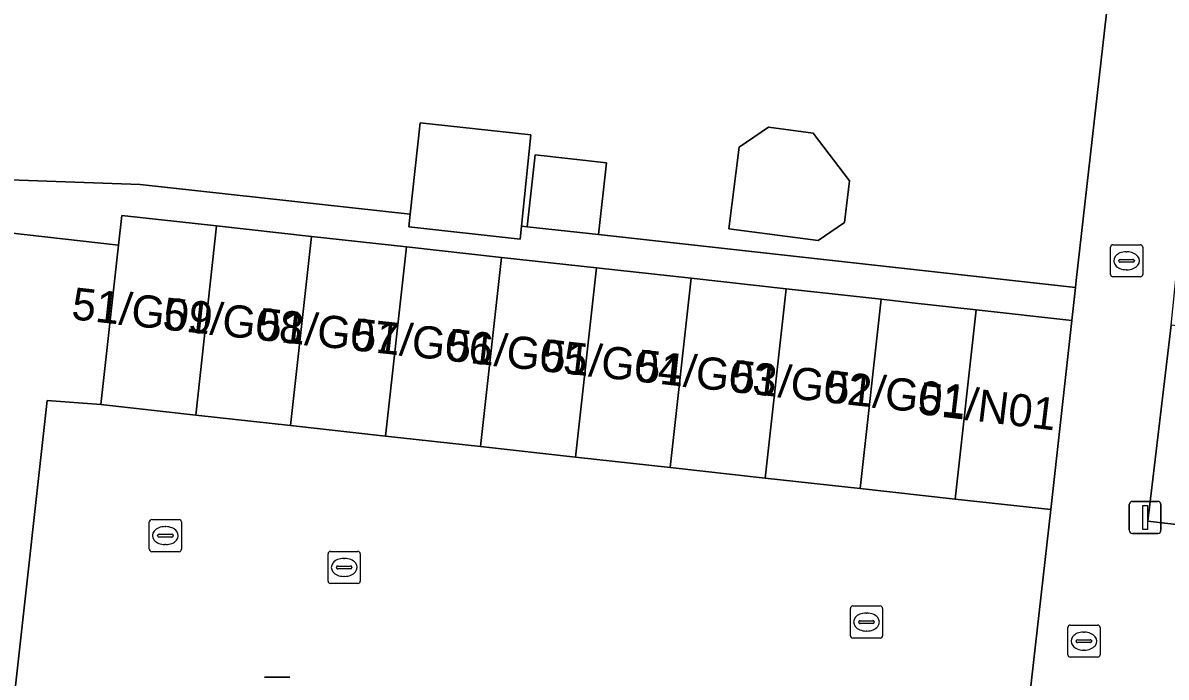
# Model space of a CAD drawing. Extents: x 162082 to 163401, y 388089 to 388636.
# Drawn here: x 162846.84 to 162882.43, y 388292.28 to 388312.65 of the extents above; entities that cross this region are included whole.
import ezdxf

# ---------------------------------------------------------------- set-up
doc = ezdxf.new("R2010")
doc.units = 0
for name, color, linetype in [('IMGEO_Erf', 7, 'Continuous'), ('IMGEO_Kolk', 7, 'Continuous'), ('IMGEO_Lichtmast', 7, 'Continuous'), ('IMGEO_Muur', 7, 'Continuous'), ('IMGEO_Pand', 7, 'Continuous'), ('IMGEO_Pand_nummerreeks', 7, 'Continuous'), ('IMGEO_Rijbaan_lokaal_open', 7, 'Continuous'), ('IMGEO_Rioolput', 7, 'Continuous'), ('IMGEO_Voetpad_open', 7, 'Continuous')]:
    doc.layers.add(name, color=color, linetype=linetype)

msp = doc.modelspace()

# ---------------------------------------------------------------- linework, layer by layer
at = {"layer": 'IMGEO_Erf'}
for points in [[(162808.467, 388314.919), (162808.108, 388311.725), (162813.152, 388311.216), (162834.77, 388308.866), (162842.264, 388308.074), (162842.684, 388311.816), (162844.805, 388311.577), (162844.385, 388307.836), (162850.492, 388307.616), (162858.895, 388306.691), (162859.21, 388309.543), (162862.657, 388309.162), (162862.366, 388306.323), (162862.536, 388306.304), (162862.784, 388308.544), (162865.013, 388308.298), (162864.765, 388306.058), (162879.611, 388304.409), (162879.636, 388304.63), (162881.014, 388316.806)], [(162913.18, 388309.749), (162909.677, 388310.134), (162909.255, 388306.202), (162903.836, 388306.803), (162898.368, 388307.41), (162898.257, 388306.321), (162894.755, 388306.71), (162891.576, 388307.063), (162891.46, 388306.061), (162888.007, 388306.445), (162885.723, 388302.89), (162882.593, 388303.237), (162881.865, 388297.138), (162886.758, 388296.567), (162886.23, 388291.615), (162907.123, 388289.226), (162910.054, 388288.891), (162908.073, 388271.01), (162907.36, 388264.58), (162910.334, 388264.217)]]:
    msp.add_lwpolyline(points, dxfattribs=at)
for points in [[(162847.601, 388300.888), (162849.267, 388300.762), (162849.816, 388305.732), (162793.855, 388312.06), (162791.272, 388289.437), (162817.624, 388286.467), (162820.485, 388286.144), (162845.633, 388283.31)], [(162871.441, 388309.218), (162872.576, 388307.729), (162872.424, 388306.431), (162871.599, 388305.875), (162868.815, 388306.24), (162869.135, 388308.786), (162870.053, 388309.404)]]:
    msp.add_lwpolyline(points, close=True, dxfattribs=at)
at = {"layer": 'IMGEO_Kolk'}
for p, q in [((162880.701, 388304.817), (162880.701, 388305.669)), ((162880.776, 388305.743), (162881.628, 388305.743)), ((162881.702, 388305.669), (162881.702, 388304.817)), ((162880.96, 388305.237), (162880.96, 388305.249)), ((162881.398, 388305.2), (162881, 388305.2)), ((162881.003, 388305.286), (162881.401, 388305.286)), ((162881.189, 388305.523), (162881.214, 388305.523)), ((162881.444, 388305.249), (162881.444, 388305.237)), ((162881.212, 388304.963), (162881.187, 388304.963)), ((162881.628, 388304.743), (162880.776, 388304.743)), ((162856.343, 388295.268), (162856.343, 388296.12)), ((162856.418, 388296.194), (162857.27, 388296.194)), ((162856.831, 388295.974), (162856.856, 388295.974)), ((162857.344, 388296.12), (162857.344, 388295.268)), ((162856.602, 388295.688), (162856.602, 388295.7)), ((162857.04, 388295.651), (162856.642, 388295.651)), ((162856.645, 388295.737), (162857.043, 388295.737)), ((162857.086, 388295.7), (162857.086, 388295.688)), ((162856.854, 388295.414), (162856.829, 388295.414)), ((162857.27, 388295.194), (162856.418, 388295.194)), ((162872.603, 388293.566), (162872.603, 388294.418)), ((162872.678, 388294.492), (162873.53, 388294.492)), ((162873.091, 388294.272), (162873.116, 388294.272)), ((162873.604, 388294.418), (162873.604, 388293.566)), ((162872.862, 388293.986), (162872.862, 388293.998)), ((162873.3, 388293.949), (162872.902, 388293.949)), ((162872.905, 388294.035), (162873.303, 388294.035)), ((162873.346, 388293.998), (162873.346, 388293.986)), ((162879.373, 388292.972), (162879.373, 388293.824)), ((162879.448, 388293.898), (162880.3, 388293.898)), ((162880.374, 388293.824), (162880.374, 388292.972)), ((162873.53, 388293.492), (162872.678, 388293.492)), ((162873.114, 388293.712), (162873.089, 388293.712)), ((162879.675, 388293.441), (162880.073, 388293.441)), ((162879.861, 388293.678), (162879.886, 388293.678)), ((162879.632, 388293.392), (162879.632, 388293.404)), ((162880.07, 388293.355), (162879.672, 388293.355)), ((162879.884, 388293.118), (162879.859, 388293.118)), ((162880.116, 388293.404), (162880.116, 388293.392)), ((162880.3, 388292.898), (162879.448, 388292.898))]:
    msp.add_line(p, q, dxfattribs=at)
for points in [[(162880.701, 388304.817), (162880.701, 388305.669)], [(162880.776, 388305.743), (162881.628, 388305.743)], [(162881.702, 388305.669), (162881.702, 388304.817)], [(162881.628, 388304.743), (162880.776, 388304.743)], [(162856.343, 388295.268), (162856.343, 388296.12)], [(162856.418, 388296.194), (162857.27, 388296.194)], [(162857.344, 388296.12), (162857.344, 388295.268)], [(162857.27, 388295.194), (162856.418, 388295.194)], [(162872.603, 388293.566), (162872.603, 388294.418)], [(162872.678, 388294.492), (162873.53, 388294.492)], [(162873.604, 388294.418), (162873.604, 388293.566)], [(162879.373, 388292.972), (162879.373, 388293.824)], [(162879.448, 388293.898), (162880.3, 388293.898)], [(162880.374, 388293.824), (162880.374, 388292.972)], [(162873.53, 388293.492), (162872.678, 388293.492)], [(162880.3, 388292.898), (162879.448, 388292.898)]]:
    msp.add_lwpolyline(points, dxfattribs=at)
for centre, radius, start, end in [((162880.778, 388305.667), 0.0765, 91.552, 178.448), ((162880.778, 388305.667), 0.0765, 91.552, 178.448), ((162881.626, 388305.667), 0.0765, 1.552, 88.448), ((162881.626, 388305.667), 0.0765, 1.552, 88.448), ((162881, 388305.246), 0.0403, 85.8775, 175.7526), ((162880.997, 388305.236), 0.0366, 178.938, 274.7102), ((162881.401, 388305.243), 0.043, 264.8664, 352.4533), ((162881.405, 388305.248), 0.0386, 1.7309, 96.639), ((162880.778, 388304.819), 0.0765, 181.552, 268.448), ((162880.778, 388304.819), 0.0765, 181.552, 268.448), ((162881.626, 388304.819), 0.0765, 271.552, 358.448), ((162881.626, 388304.819), 0.0765, 271.552, 358.448), ((162856.42, 388296.118), 0.0765, 91.552, 178.448), ((162856.42, 388296.118), 0.0765, 91.552, 178.448), ((162857.268, 388296.118), 0.0765, 1.552, 88.448), ((162857.268, 388296.118), 0.0765, 1.552, 88.448), ((162856.642, 388295.697), 0.0403, 85.8775, 175.7526), ((162856.639, 388295.687), 0.0366, 178.938, 274.7102), ((162857.043, 388295.694), 0.043, 264.8664, 352.4533), ((162857.047, 388295.699), 0.0386, 1.7309, 96.639), ((162856.42, 388295.27), 0.0765, 181.552, 268.448), ((162856.42, 388295.27), 0.0765, 181.552, 268.448), ((162857.268, 388295.27), 0.0765, 271.552, 358.448), ((162857.268, 388295.27), 0.0765, 271.552, 358.448), ((162872.68, 388294.416), 0.0765, 91.552, 178.448), ((162872.68, 388294.416), 0.0765, 91.552, 178.448), ((162873.528, 388294.416), 0.0765, 1.552, 88.448), ((162873.528, 388294.416), 0.0765, 1.552, 88.448), ((162872.902, 388293.995), 0.0403, 85.8775, 175.7526), ((162872.899, 388293.985), 0.0366, 178.938, 274.7102), ((162873.303, 388293.992), 0.043, 264.8664, 352.4533), ((162873.307, 388293.997), 0.0386, 1.7309, 96.639), ((162879.45, 388293.822), 0.0765, 91.552, 178.448), ((162879.45, 388293.822), 0.0765, 91.552, 178.448), ((162880.298, 388293.822), 0.0765, 1.552, 88.448), ((162880.298, 388293.822), 0.0765, 1.552, 88.448), ((162872.68, 388293.568), 0.0765, 181.552, 268.448), ((162872.68, 388293.568), 0.0765, 181.552, 268.448), ((162873.528, 388293.568), 0.0765, 271.552, 358.448), ((162873.528, 388293.568), 0.0765, 271.552, 358.448), ((162879.672, 388293.401), 0.0403, 85.8775, 175.7526), ((162880.077, 388293.403), 0.0386, 1.7309, 96.639), ((162879.669, 388293.391), 0.0366, 178.938, 274.7102), ((162880.073, 388293.398), 0.043, 264.8664, 352.4533), ((162879.45, 388292.974), 0.0765, 181.552, 268.448), ((162879.45, 388292.974), 0.0765, 181.552, 268.448), ((162880.298, 388292.974), 0.0765, 271.552, 358.448), ((162880.298, 388292.974), 0.0765, 271.552, 358.448)]:
    msp.add_arc(centre, radius, start, end, dxfattribs=at)
for centre, major_axis, ratio, start_param, end_param in [((162881.188, 388305.243), (-0.387, 0.002), 0.722429, 4.712389, 7.853982), ((162881.213, 388305.243), (-0.39, 0.002), 0.717154, 1.570796, 4.712389), ((162856.83, 388295.694), (-0.387, 0.002), 0.722429, 4.712389, 7.853982), ((162856.855, 388295.694), (-0.39, 0.002), 0.717154, 1.570796, 4.712389), ((162873.09, 388293.992), (-0.387, 0.002), 0.722429, 4.712389, 7.853982), ((162873.115, 388293.992), (-0.39, 0.002), 0.717154, 1.570796, 4.712389), ((162879.86, 388293.398), (-0.387, 0.002), 0.722429, 4.712389, 7.853982), ((162879.885, 388293.398), (-0.39, 0.002), 0.717154, 1.570796, 4.712389)]:
    msp.add_ellipse(centre, major_axis=major_axis, ratio=ratio, start_param=start_param, end_param=end_param, dxfattribs=at)
at = {"layer": 'IMGEO_Lichtmast'}
for p, q in [((162881.382, 388297.749), (162882.172, 388297.749)), ((162882.172, 388297.749), (162881.382, 388297.749)), ((162881.282, 388296.849), (162881.282, 388297.649)), ((162881.282, 388297.649), (162881.282, 388296.849)), ((162882.272, 388297.649), (162882.272, 388296.849)), ((162882.272, 388296.849), (162882.272, 388297.649)), ((162882.172, 388296.749), (162881.382, 388296.749)), ((162881.382, 388296.749), (162882.172, 388296.749)), ((162854.364, 388292.277), (162855.154, 388292.277)), ((162855.154, 388292.277), (162854.364, 388292.277))]:
    msp.add_line(p, q, dxfattribs=at)
msp.add_lwpolyline([(162881.702, 388297.624), (162881.852, 388297.624), (162881.852, 388296.874), (162881.702, 388296.874), (162881.702, 388297.624)], dxfattribs=at)
for centre, start, end in [((162881.382, 388297.649), 90, 180), ((162881.382, 388297.649), 90, 180), ((162882.172, 388297.649), 0, 90), ((162882.172, 388297.649), 360, 90), ((162881.382, 388296.849), 180, 270), ((162881.382, 388296.849), 180, 270), ((162882.172, 388296.849), 270, 0), ((162882.172, 388296.849), 270, 0)]:
    msp.add_arc(centre, 0.1, start, end, dxfattribs=at)
at = {"layer": 'IMGEO_Muur'}
msp.add_lwpolyline([(162881.014, 388316.806), (162879.636, 388304.63)], dxfattribs=at)
at = {"layer": 'IMGEO_Pand'}
for points in [[(162858.895, 388306.691), (162858.852, 388306.3), (162862.324, 388305.917), (162862.366, 388306.323), (162862.657, 388309.162), (162859.21, 388309.543)], [(162868.815, 388306.24), (162871.599, 388305.875), (162872.424, 388306.431), (162872.576, 388307.729), (162871.441, 388309.218), (162870.053, 388309.404), (162869.135, 388308.786)], [(162862.536, 388306.304), (162864.765, 388306.058), (162865.013, 388308.298), (162862.784, 388308.544)], [(162852.222, 388300.435), (162852.873, 388306.329), (162849.918, 388306.656), (162849.816, 388305.732), (162849.267, 388300.762)], [(162852.222, 388300.435), (162855.177, 388300.109), (162855.828, 388306.003), (162852.873, 388306.329)], [(162858.783, 388305.676), (162855.828, 388306.003), (162855.177, 388300.109), (162858.132, 388299.782)], [(162858.783, 388305.676), (162858.132, 388299.782), (162861.087, 388299.455), (162861.738, 388305.35)], [(162864.042, 388299.129), (162864.694, 388305.023), (162861.738, 388305.35), (162861.087, 388299.455)], [(162867.649, 388304.697), (162864.694, 388305.023), (162864.042, 388299.129), (162866.997, 388298.802)], [(162867.649, 388304.697), (162866.997, 388298.802), (162869.952, 388298.475), (162870.604, 388304.37)], [(162872.907, 388298.149), (162873.559, 388304.044), (162870.604, 388304.37), (162869.952, 388298.475)], [(162872.907, 388298.149), (162875.863, 388297.822), (162876.514, 388303.717), (162874.526, 388303.937), (162873.559, 388304.044)], [(162875.863, 388297.822), (162878.843, 388297.493), (162879.495, 388303.388), (162876.514, 388303.717)]]:
    msp.add_lwpolyline(points, close=True, dxfattribs=at)
at = {"layer": 'IMGEO_Rijbaan_lokaal_open'}
msp.add_lwpolyline([(162877.935, 388289.522), (162878.843, 388297.493), (162875.863, 388297.822), (162872.907, 388298.149), (162869.952, 388298.475), (162866.997, 388298.802), (162864.042, 388299.129), (162861.087, 388299.455), (162858.132, 388299.782), (162855.177, 388300.109), (162852.222, 388300.435), (162849.267, 388300.762), (162847.601, 388300.888), (162845.633, 388283.31)], dxfattribs=at)
at = {"layer": 'IMGEO_Rioolput'}
for p, q in [((162850.777, 388296.257), (162850.777, 388297.109)), ((162850.852, 388297.183), (162851.704, 388297.183)), ((162851.778, 388297.109), (162851.778, 388296.257)), ((162851.036, 388296.677), (162851.036, 388296.689)), ((162851.474, 388296.64), (162851.076, 388296.64)), ((162851.079, 388296.726), (162851.477, 388296.726)), ((162851.265, 388296.963), (162851.29, 388296.963)), ((162851.52, 388296.689), (162851.52, 388296.677)), ((162851.288, 388296.403), (162851.263, 388296.403)), ((162851.704, 388296.183), (162850.852, 388296.183))]:
    msp.add_line(p, q, dxfattribs=at)
for points in [[(162850.777, 388296.257), (162850.777, 388297.109)], [(162850.852, 388297.183), (162851.704, 388297.183)], [(162851.778, 388297.109), (162851.778, 388296.257)], [(162851.704, 388296.183), (162850.852, 388296.183)]]:
    msp.add_lwpolyline(points, dxfattribs=at)
for centre, radius, start, end in [((162850.854, 388297.107), 0.0765, 91.552, 178.448), ((162850.854, 388297.107), 0.0765, 91.552, 178.448), ((162851.702, 388297.107), 0.0765, 1.552, 88.448), ((162851.702, 388297.107), 0.0765, 1.552, 88.448), ((162851.076, 388296.686), 0.0403, 85.8775, 175.7526), ((162851.073, 388296.676), 0.0366, 178.938, 274.7102), ((162851.477, 388296.683), 0.043, 264.8664, 352.4533), ((162851.481, 388296.688), 0.0386, 1.7309, 96.639), ((162850.854, 388296.259), 0.0765, 181.552, 268.448), ((162850.854, 388296.259), 0.0765, 181.552, 268.448), ((162851.702, 388296.259), 0.0765, 271.552, 358.448), ((162851.702, 388296.259), 0.0765, 271.552, 358.448)]:
    msp.add_arc(centre, radius, start, end, dxfattribs=at)
for centre, major_axis, ratio, start_param, end_param in [((162851.264, 388296.683), (-0.387, 0.002), 0.722429, 4.712389, 7.853982), ((162851.289, 388296.683), (-0.39, 0.002), 0.717154, 1.570796, 4.712389)]:
    msp.add_ellipse(centre, major_axis=major_axis, ratio=ratio, start_param=start_param, end_param=end_param, dxfattribs=at)
at = {"layer": 'IMGEO_Voetpad_open'}
msp.add_lwpolyline([(162908.073, 388271.01), (162910.054, 388288.891), (162907.123, 388289.226), (162886.23, 388291.615), (162886.758, 388296.567), (162881.865, 388297.138), (162882.593, 388303.237), (162883.192, 388309.144), (162883.969, 388316.16), (162884.982, 388325.32), (162882.015, 388325.663), (162881.575, 388321.77), (162881.114, 388317.7), (162881.014, 388316.806), (162879.636, 388304.63), (162879.611, 388304.409), (162879.495, 388303.388), (162878.843, 388297.493), (162877.935, 388289.522), (162879.495, 388289.345), (162906.732, 388286.253), (162904.351, 388264.947), (162907.36, 388264.58)], close=True, dxfattribs=at)
msp.add_lwpolyline([(162793.855, 388312.06), (162849.816, 388305.732), (162849.918, 388306.656), (162852.873, 388306.329), (162855.828, 388306.003), (162858.783, 388305.676), (162861.738, 388305.35), (162864.694, 388305.023), (162867.649, 388304.697), (162870.604, 388304.37), (162873.559, 388304.044), (162874.526, 388303.937), (162876.514, 388303.717), (162879.495, 388303.388), (162879.611, 388304.409), (162864.765, 388306.058), (162862.536, 388306.304), (162862.366, 388306.323), (162862.324, 388305.917), (162858.852, 388306.3), (162858.895, 388306.691), (162850.492, 388307.616), (162844.385, 388307.836)], dxfattribs=at)

# ---------------------------------------------------------------- texts
at = {"layer": 'IMGEO_Pand_nummerreeks'}
for s, rotation, p in [('51/G09', 353.7196, (162848.328, 388303.426)), ('51/G08', 353.7196, (162851.159, 388303.114)), ('51/G07', 353.7196, (162854.112, 388302.789)), ('51/G06', 353.7196, (162857.059, 388302.465)), ('51/G05', 353.7196, (162860.006, 388302.14)), ('51/G04', 353.7196, (162862.953, 388301.816)), ('51/G03', 353.7196, (162865.899, 388301.492)), ('51/G02', 353.7196, (162868.849, 388301.167)), ('51/G01', 353.7196, (162871.79, 388300.844)), ('51/N01', 353.0786, (162874.67, 388300.477))]:
    msp.add_text(s, height=1, rotation=rotation, dxfattribs=at).set_placement(p)

doc.saveas('drawing.dxf')
